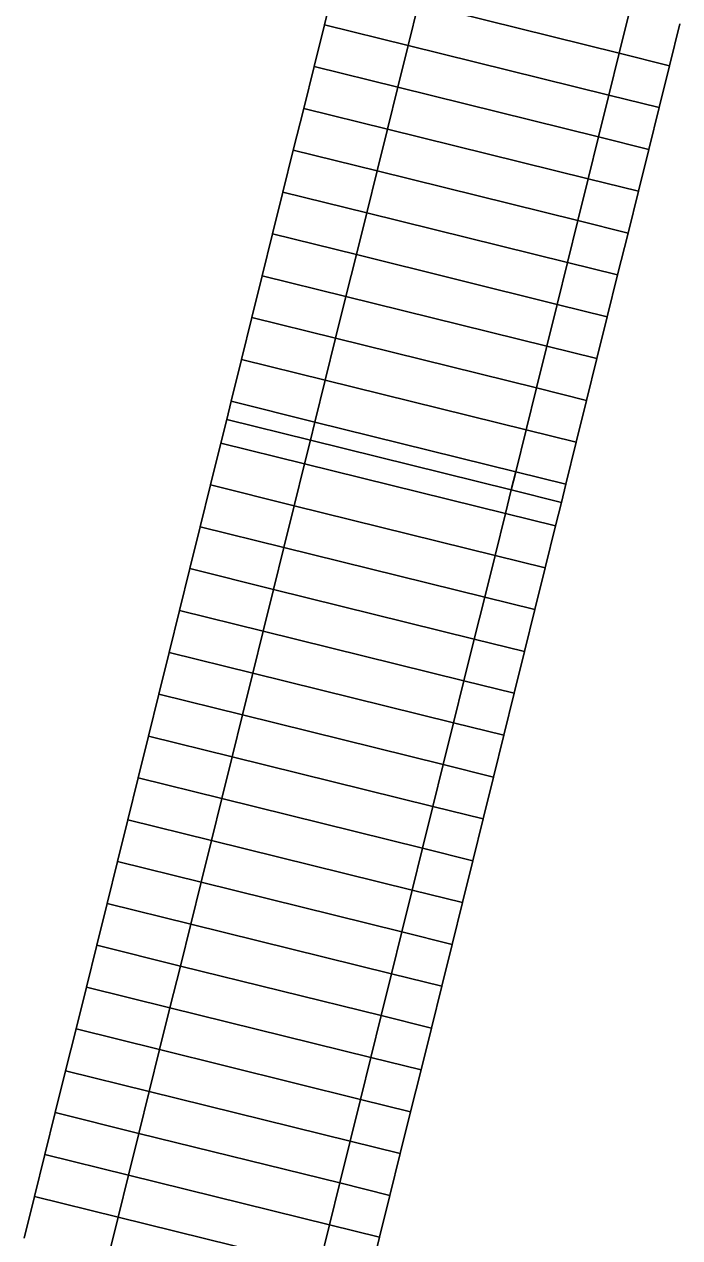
# Model space of a CAD drawing. Extents: x 1797714 to 1804825, y 249015 to 250269.
# Drawn here: x 1797824.7 to 1797900.8, y 249489.3 to 249630.1 of the extents above; entities that cross this region are included whole.
import ezdxf

# ---------------------------------------------------------------- set-up
doc = ezdxf.new("R2010")
doc.units = 0
for name, color, linetype in [('1', 7, 'Continuous'), ('60', 7, 'Continuous'), ('EDPV-LINE', 7, 'Continuous'), ('LIMT-CSLINE', 7, 'Continuous'), ('SHDR-UPAV', 7, 'Continuous')]:
    doc.layers.add(name, color=color, linetype=linetype)

msp = doc.modelspace()

# ---------------------------------------------------------------- linework, layer by layer
for points in [[(1797824.7, 249489.28), (1797825.9, 249494.13), (1797827.1, 249498.99), (1797828.3, 249503.84), (1797829.5, 249508.69), (1797830.71, 249513.55), (1797831.91, 249518.4), (1797833.11, 249523.26), (1797834.31, 249528.11), (1797835.51, 249532.96), (1797836.71, 249537.82), (1797837.91, 249542.67), (1797839.11, 249547.52), (1797840.31, 249552.38), (1797841.51, 249557.23), (1797842.71, 249562.08), (1797843.91, 249566.94), (1797845.11, 249571.79), (1797846.31, 249576.65), (1797847.51, 249581.5), (1797848.19, 249584.24), (1797848.72, 249586.35), (1797849.92, 249591.21), (1797851.12, 249596.06), (1797852.32, 249600.91), (1797853.52, 249605.77), (1797854.72, 249610.62), (1797855.92, 249615.48), (1797857.12, 249620.33), (1797858.32, 249625.18), (1797859.52, 249630.04), (1797860.72, 249634.89)], [(1797834.41, 249486.88), (1797835.61, 249491.73), (1797836.81, 249496.59), (1797838.01, 249501.44), (1797839.21, 249506.29), (1797840.41, 249511.15), (1797841.61, 249516), (1797842.81, 249520.85), (1797844.01, 249525.71), (1797845.22, 249530.56), (1797846.42, 249535.41), (1797847.62, 249540.27), (1797848.82, 249545.12), (1797850.02, 249549.98), (1797851.22, 249554.83), (1797852.42, 249559.68), (1797853.62, 249564.54), (1797854.82, 249569.39), (1797856.02, 249574.24), (1797857.22, 249579.1), (1797857.9, 249581.84), (1797858.42, 249583.95), (1797859.62, 249588.81), (1797860.82, 249593.66), (1797862.02, 249598.51), (1797863.23, 249603.37), (1797864.43, 249608.22), (1797865.63, 249613.07), (1797866.83, 249617.93), (1797868.03, 249622.78), (1797869.23, 249627.64), (1797870.43, 249632.49)], [(1797834.41, 249486.88), (1797835.61, 249491.73), (1797836.81, 249496.59), (1797838.01, 249501.44), (1797839.21, 249506.29), (1797840.41, 249511.15), (1797841.61, 249516), (1797842.81, 249520.85), (1797844.01, 249525.71), (1797845.22, 249530.56), (1797846.42, 249535.41), (1797847.62, 249540.27), (1797848.82, 249545.12), (1797850.02, 249549.98), (1797851.22, 249554.83), (1797852.42, 249559.68), (1797853.62, 249564.54), (1797854.82, 249569.39), (1797856.02, 249574.24), (1797857.22, 249579.1), (1797857.9, 249581.84), (1797858.42, 249583.95), (1797859.62, 249588.81), (1797860.82, 249593.66), (1797862.02, 249598.51), (1797863.23, 249603.37), (1797864.43, 249608.22), (1797865.63, 249613.07), (1797866.83, 249617.93), (1797868.03, 249622.78), (1797869.23, 249627.64), (1797870.43, 249632.49)], [(1797858.91, 249485.97), (1797860.11, 249490.82), (1797861.31, 249495.68), (1797862.51, 249500.53), (1797863.71, 249505.38), (1797864.91, 249510.24), (1797866.11, 249515.09), (1797867.31, 249519.94), (1797868.51, 249524.8), (1797869.71, 249529.65), (1797870.91, 249534.51), (1797872.11, 249539.36), (1797873.32, 249544.21), (1797874.52, 249549.07), (1797875.72, 249553.92), (1797876.92, 249558.77), (1797878.12, 249563.63), (1797879.32, 249568.48), (1797880.52, 249573.33), (1797881.2, 249576.07), (1797881.72, 249578.19), (1797882.92, 249583.04), (1797884.12, 249587.9), (1797885.32, 249592.75), (1797886.52, 249597.6), (1797887.72, 249602.46), (1797888.92, 249607.31), (1797890.13, 249612.16), (1797891.33, 249617.02), (1797892.53, 249621.87), (1797893.73, 249626.73), (1797894.93, 249631.58)], [(1797858.91, 249485.97), (1797860.11, 249490.82), (1797861.31, 249495.68), (1797862.51, 249500.53), (1797863.71, 249505.38), (1797864.91, 249510.24), (1797866.11, 249515.09), (1797867.31, 249519.94), (1797868.51, 249524.8), (1797869.71, 249529.65), (1797870.91, 249534.51), (1797872.11, 249539.36), (1797873.32, 249544.21), (1797874.52, 249549.07), (1797875.72, 249553.92), (1797876.92, 249558.77), (1797878.12, 249563.63), (1797879.32, 249568.48), (1797880.52, 249573.33), (1797881.2, 249576.07), (1797881.72, 249578.19), (1797882.92, 249583.04), (1797884.12, 249587.9), (1797885.32, 249592.75), (1797886.52, 249597.6), (1797887.72, 249602.46), (1797888.92, 249607.31), (1797890.13, 249612.16), (1797891.33, 249617.02), (1797892.53, 249621.87), (1797893.73, 249626.73), (1797894.93, 249631.58)], [(1797864.73, 249484.53), (1797865.93, 249489.38), (1797867.13, 249494.23), (1797868.33, 249499.09), (1797869.53, 249503.94), (1797870.74, 249508.8), (1797871.94, 249513.65), (1797873.14, 249518.5), (1797874.34, 249523.36), (1797875.54, 249528.21), (1797876.74, 249533.06), (1797877.94, 249537.92), (1797879.14, 249542.77), (1797880.34, 249547.63), (1797881.54, 249552.48), (1797882.74, 249557.33), (1797883.94, 249562.19), (1797885.14, 249567.04), (1797886.34, 249571.89), (1797887.02, 249574.63), (1797887.54, 249576.75), (1797888.75, 249581.6), (1797889.95, 249586.46), (1797891.15, 249591.31), (1797892.35, 249596.16), (1797893.55, 249601.02), (1797894.75, 249605.87), (1797895.95, 249610.72), (1797897.15, 249615.58), (1797898.35, 249620.43), (1797899.55, 249625.28), (1797900.75, 249630.14)]]:
    msp.add_lwpolyline(points)
at = {"layer": '1'}
msp.add_lwpolyline([(1797834.41, 249486.88), (1797835.61, 249491.73), (1797836.81, 249496.59), (1797838.01, 249501.44), (1797839.21, 249506.29), (1797840.41, 249511.15), (1797841.61, 249516), (1797842.81, 249520.85), (1797844.01, 249525.71), (1797845.22, 249530.56), (1797846.42, 249535.41), (1797847.62, 249540.27), (1797848.82, 249545.12), (1797850.02, 249549.98), (1797851.22, 249554.83), (1797852.42, 249559.68), (1797853.62, 249564.54), (1797854.82, 249569.39), (1797856.02, 249574.24), (1797857.22, 249579.1), (1797857.9, 249581.84), (1797858.42, 249583.95), (1797859.62, 249588.81), (1797860.82, 249593.66), (1797862.02, 249598.51), (1797863.23, 249603.37), (1797864.43, 249608.22), (1797865.63, 249613.07), (1797866.83, 249617.93), (1797868.03, 249622.78), (1797869.23, 249627.64), (1797870.43, 249632.49)], dxfattribs=at)
at = {"layer": '60'}
msp.add_lwpolyline([(1797824.7, 249489.28), (1797825.9, 249494.13), (1797827.1, 249498.99), (1797828.3, 249503.84), (1797829.5, 249508.69), (1797830.71, 249513.55), (1797831.91, 249518.4), (1797833.11, 249523.26), (1797834.31, 249528.11), (1797835.51, 249532.96), (1797836.71, 249537.82), (1797837.91, 249542.67), (1797839.11, 249547.52), (1797840.31, 249552.38), (1797841.51, 249557.23), (1797842.71, 249562.08), (1797843.91, 249566.94), (1797845.11, 249571.79), (1797846.31, 249576.65), (1797847.51, 249581.5), (1797848.19, 249584.24), (1797848.72, 249586.35), (1797849.92, 249591.21), (1797851.12, 249596.06), (1797852.32, 249600.91), (1797853.52, 249605.77), (1797854.72, 249610.62), (1797855.92, 249615.48), (1797857.12, 249620.33), (1797858.32, 249625.18), (1797859.52, 249630.04), (1797860.72, 249634.89)], dxfattribs=at)
at = {"layer": 'EDPV-LINE'}
for points in [[(1797860.72, 249634.89), (1797870.43, 249632.49), (1797893.73, 249626.73), (1797899.55, 249625.28)], [(1797858.91, 249485.97), (1797860.11, 249490.82), (1797861.31, 249495.68), (1797862.51, 249500.53), (1797863.71, 249505.38), (1797864.91, 249510.24), (1797866.11, 249515.09), (1797867.31, 249519.94), (1797868.51, 249524.8), (1797869.71, 249529.65), (1797870.91, 249534.51), (1797872.11, 249539.36), (1797873.32, 249544.21), (1797874.52, 249549.07), (1797875.72, 249553.92), (1797876.92, 249558.77), (1797878.12, 249563.63), (1797879.32, 249568.48), (1797880.52, 249573.33), (1797881.2, 249576.07), (1797881.72, 249578.19), (1797882.92, 249583.04), (1797884.12, 249587.9), (1797885.32, 249592.75), (1797886.52, 249597.6), (1797887.72, 249602.46), (1797888.92, 249607.31), (1797890.13, 249612.16), (1797891.33, 249617.02), (1797892.53, 249621.87), (1797893.73, 249626.73), (1797894.93, 249631.58)], [(1797859.52, 249630.04), (1797869.23, 249627.64), (1797892.53, 249621.87), (1797898.35, 249620.43)], [(1797858.32, 249625.18), (1797868.03, 249622.78), (1797891.33, 249617.02), (1797897.15, 249615.58)], [(1797857.12, 249620.33), (1797866.83, 249617.93), (1797890.13, 249612.16), (1797895.95, 249610.72)], [(1797855.92, 249615.48), (1797865.63, 249613.07), (1797888.92, 249607.31), (1797894.75, 249605.87)], [(1797854.72, 249610.62), (1797864.43, 249608.22), (1797887.72, 249602.46), (1797893.55, 249601.02)], [(1797853.52, 249605.77), (1797863.23, 249603.37), (1797886.52, 249597.6), (1797892.35, 249596.16)], [(1797852.32, 249600.91), (1797862.02, 249598.51), (1797885.32, 249592.75), (1797891.15, 249591.31)], [(1797851.12, 249596.06), (1797860.82, 249593.66), (1797884.12, 249587.9), (1797889.95, 249586.46)], [(1797849.92, 249591.21), (1797859.62, 249588.81), (1797882.92, 249583.04), (1797888.75, 249581.6)], [(1797848.72, 249586.35), (1797858.42, 249583.95), (1797881.72, 249578.19), (1797887.54, 249576.75)], [(1797848.19, 249584.24), (1797857.9, 249581.84), (1797881.2, 249576.07), (1797887.02, 249574.63)], [(1797847.51, 249581.5), (1797857.22, 249579.1), (1797880.52, 249573.33), (1797886.34, 249571.89)], [(1797846.31, 249576.65), (1797856.02, 249574.24), (1797879.32, 249568.48), (1797885.14, 249567.04)], [(1797845.11, 249571.79), (1797854.82, 249569.39), (1797878.12, 249563.63), (1797883.94, 249562.19)], [(1797843.91, 249566.94), (1797853.62, 249564.54), (1797876.92, 249558.77), (1797882.74, 249557.33)], [(1797842.71, 249562.08), (1797852.42, 249559.68), (1797875.72, 249553.92), (1797881.54, 249552.48)], [(1797841.51, 249557.23), (1797851.22, 249554.83), (1797874.52, 249549.07), (1797880.34, 249547.63)], [(1797840.31, 249552.38), (1797850.02, 249549.98), (1797873.32, 249544.21), (1797879.14, 249542.77)], [(1797839.11, 249547.52), (1797848.82, 249545.12), (1797872.11, 249539.36), (1797877.94, 249537.92)], [(1797837.91, 249542.67), (1797847.62, 249540.27), (1797870.91, 249534.51), (1797876.74, 249533.06)], [(1797836.71, 249537.82), (1797846.42, 249535.41), (1797869.71, 249529.65), (1797875.54, 249528.21)], [(1797835.51, 249532.96), (1797845.22, 249530.56), (1797868.51, 249524.8), (1797874.34, 249523.36)], [(1797834.31, 249528.11), (1797844.01, 249525.71), (1797867.31, 249519.94), (1797873.14, 249518.5)], [(1797833.11, 249523.26), (1797842.81, 249520.85), (1797866.11, 249515.09), (1797871.94, 249513.65)], [(1797831.91, 249518.4), (1797841.61, 249516), (1797864.91, 249510.24), (1797870.74, 249508.8)], [(1797830.71, 249513.55), (1797840.41, 249511.15), (1797863.71, 249505.38), (1797869.53, 249503.94)], [(1797829.5, 249508.69), (1797839.21, 249506.29), (1797862.51, 249500.53), (1797868.33, 249499.09)], [(1797828.3, 249503.84), (1797838.01, 249501.44), (1797861.31, 249495.68), (1797867.13, 249494.23)], [(1797827.1, 249498.99), (1797836.81, 249496.59), (1797860.11, 249490.82), (1797865.93, 249489.38)], [(1797825.9, 249494.13), (1797835.61, 249491.73), (1797858.91, 249485.97), (1797864.73, 249484.53)]]:
    msp.add_lwpolyline(points, dxfattribs=at)
at = {"layer": 'LIMT-CSLINE'}
for points in [[(1797824.7, 249489.28), (1797825.9, 249494.13), (1797827.1, 249498.99), (1797828.3, 249503.84), (1797829.5, 249508.69), (1797830.71, 249513.55), (1797831.91, 249518.4), (1797833.11, 249523.26), (1797834.31, 249528.11), (1797835.51, 249532.96), (1797836.71, 249537.82), (1797837.91, 249542.67), (1797839.11, 249547.52), (1797840.31, 249552.38), (1797841.51, 249557.23), (1797842.71, 249562.08), (1797843.91, 249566.94), (1797845.11, 249571.79), (1797846.31, 249576.65), (1797847.51, 249581.5), (1797848.19, 249584.24), (1797848.72, 249586.35), (1797849.92, 249591.21), (1797851.12, 249596.06), (1797852.32, 249600.91), (1797853.52, 249605.77), (1797854.72, 249610.62), (1797855.92, 249615.48), (1797857.12, 249620.33), (1797858.32, 249625.18), (1797859.52, 249630.04), (1797860.72, 249634.89)], [(1797900.75, 249630.14), (1797899.55, 249625.28), (1797898.35, 249620.43), (1797897.15, 249615.58), (1797895.95, 249610.72), (1797894.75, 249605.87), (1797893.55, 249601.02), (1797892.35, 249596.16), (1797891.15, 249591.31), (1797889.95, 249586.46), (1797888.75, 249581.6), (1797887.54, 249576.75), (1797887.02, 249574.63), (1797886.34, 249571.89), (1797885.14, 249567.04), (1797883.94, 249562.19), (1797882.74, 249557.33), (1797881.54, 249552.48), (1797880.34, 249547.63), (1797879.14, 249542.77), (1797877.94, 249537.92), (1797876.74, 249533.06), (1797875.54, 249528.21), (1797874.34, 249523.36), (1797873.14, 249518.5), (1797871.94, 249513.65), (1797870.74, 249508.8), (1797869.53, 249503.94), (1797868.33, 249499.09), (1797867.13, 249494.23), (1797865.93, 249489.38), (1797864.73, 249484.53)]]:
    msp.add_lwpolyline(points, dxfattribs=at)
at = {"layer": 'SHDR-UPAV'}
for points in [[(1797824.7, 249489.28), (1797825.9, 249494.13), (1797827.1, 249498.99), (1797828.3, 249503.84), (1797829.5, 249508.69), (1797830.71, 249513.55), (1797831.91, 249518.4), (1797833.11, 249523.26), (1797834.31, 249528.11), (1797835.51, 249532.96), (1797836.71, 249537.82), (1797837.91, 249542.67), (1797839.11, 249547.52), (1797840.31, 249552.38), (1797841.51, 249557.23), (1797842.71, 249562.08), (1797843.91, 249566.94), (1797845.11, 249571.79), (1797846.31, 249576.65), (1797847.51, 249581.5), (1797848.19, 249584.24), (1797848.72, 249586.35), (1797849.92, 249591.21), (1797851.12, 249596.06), (1797852.32, 249600.91), (1797853.52, 249605.77), (1797854.72, 249610.62), (1797855.92, 249615.48), (1797857.12, 249620.33), (1797858.32, 249625.18), (1797859.52, 249630.04), (1797860.72, 249634.89)], [(1797824.7, 249489.28), (1797825.9, 249494.13), (1797827.1, 249498.99), (1797828.3, 249503.84), (1797829.5, 249508.69), (1797830.71, 249513.55), (1797831.91, 249518.4), (1797833.11, 249523.26), (1797834.31, 249528.11), (1797835.51, 249532.96), (1797836.71, 249537.82), (1797837.91, 249542.67), (1797839.11, 249547.52), (1797840.31, 249552.38), (1797841.51, 249557.23), (1797842.71, 249562.08), (1797843.91, 249566.94), (1797845.11, 249571.79), (1797846.31, 249576.65), (1797847.51, 249581.5), (1797848.19, 249584.24), (1797848.72, 249586.35), (1797849.92, 249591.21), (1797851.12, 249596.06), (1797852.32, 249600.91), (1797853.52, 249605.77), (1797854.72, 249610.62), (1797855.92, 249615.48), (1797857.12, 249620.33), (1797858.32, 249625.18), (1797859.52, 249630.04), (1797860.72, 249634.89)], [(1797824.7, 249489.28), (1797825.9, 249494.13), (1797827.1, 249498.99), (1797828.3, 249503.84), (1797829.5, 249508.69), (1797830.71, 249513.55), (1797831.91, 249518.4), (1797833.11, 249523.26), (1797834.31, 249528.11), (1797835.51, 249532.96), (1797836.71, 249537.82), (1797837.91, 249542.67), (1797839.11, 249547.52), (1797840.31, 249552.38), (1797841.51, 249557.23), (1797842.71, 249562.08), (1797843.91, 249566.94), (1797845.11, 249571.79), (1797846.31, 249576.65), (1797847.51, 249581.5), (1797848.19, 249584.24), (1797848.72, 249586.35), (1797849.92, 249591.21), (1797851.12, 249596.06), (1797852.32, 249600.91), (1797853.52, 249605.77), (1797854.72, 249610.62), (1797855.92, 249615.48), (1797857.12, 249620.33), (1797858.32, 249625.18), (1797859.52, 249630.04), (1797860.72, 249634.89)], [(1797864.73, 249484.53), (1797865.93, 249489.38), (1797867.13, 249494.23), (1797868.33, 249499.09), (1797869.53, 249503.94), (1797870.74, 249508.8), (1797871.94, 249513.65), (1797873.14, 249518.5), (1797874.34, 249523.36), (1797875.54, 249528.21), (1797876.74, 249533.06), (1797877.94, 249537.92), (1797879.14, 249542.77), (1797880.34, 249547.63), (1797881.54, 249552.48), (1797882.74, 249557.33), (1797883.94, 249562.19), (1797885.14, 249567.04), (1797886.34, 249571.89), (1797887.02, 249574.63), (1797887.54, 249576.75), (1797888.75, 249581.6), (1797889.95, 249586.46), (1797891.15, 249591.31), (1797892.35, 249596.16), (1797893.55, 249601.02), (1797894.75, 249605.87), (1797895.95, 249610.72), (1797897.15, 249615.58), (1797898.35, 249620.43), (1797899.55, 249625.28), (1797900.75, 249630.14)], [(1797864.73, 249484.53), (1797865.93, 249489.38), (1797867.13, 249494.23), (1797868.33, 249499.09), (1797869.53, 249503.94), (1797870.74, 249508.8), (1797871.94, 249513.65), (1797873.14, 249518.5), (1797874.34, 249523.36), (1797875.54, 249528.21), (1797876.74, 249533.06), (1797877.94, 249537.92), (1797879.14, 249542.77), (1797880.34, 249547.63), (1797881.54, 249552.48), (1797882.74, 249557.33), (1797883.94, 249562.19), (1797885.14, 249567.04), (1797886.34, 249571.89), (1797887.02, 249574.63), (1797887.54, 249576.75), (1797888.75, 249581.6), (1797889.95, 249586.46), (1797891.15, 249591.31), (1797892.35, 249596.16), (1797893.55, 249601.02), (1797894.75, 249605.87), (1797895.95, 249610.72), (1797897.15, 249615.58), (1797898.35, 249620.43), (1797899.55, 249625.28), (1797900.75, 249630.14)]]:
    msp.add_lwpolyline(points, dxfattribs=at)

doc.saveas('drawing.dxf')
